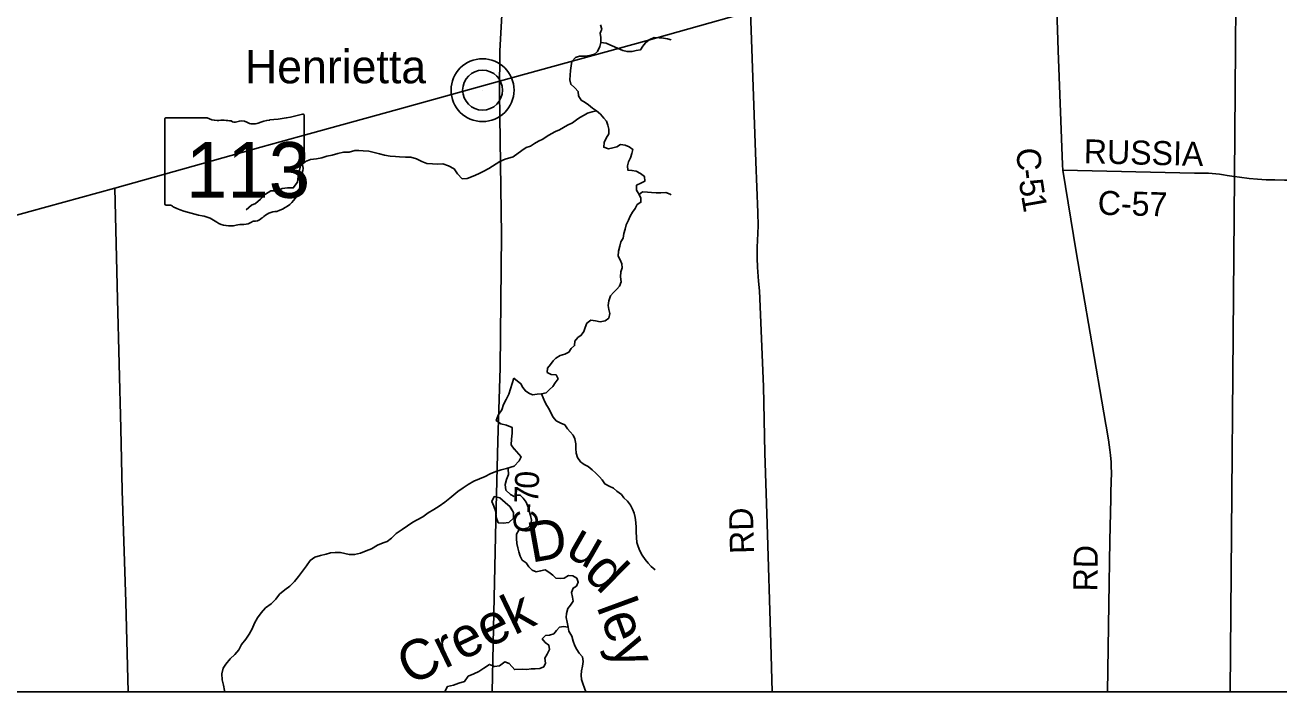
# Model space of a CAD drawing. Extents: x 0 to 34, y 0 to 22.
# Drawn here: x 10.012 to 12.978, y 3.665 to 5.243 of the extents above; entities that cross this region are included whole.
import ezdxf

# ---------------------------------------------------------------- set-up
doc = ezdxf.new("R2010")
doc.units = 0
for name, color, linetype in [('GM_X_County_Road', 7, 'Continuous'), ('GM_X_County_Road_Text', 7, 'Continuous'), ('GM_X_Minor_Lake', 7, 'Continuous'), ('GM_X_Minor_River', 7, 'Continuous'), ('GM_X_Minor_River_Text', 7, 'Continuous'), ('GM_X_Rail_Line', 7, 'Continuous'), ('GM_X_State_Location', 7, 'Continuous'), ('GM_X_State_Route', 7, 'Continuous'), ('GM_X_State_Shield', 7, 'Continuous'), ('GM_X_Township_Road', 7, 'Continuous'), ('GM_X_Unincorporated', 7, 'Continuous'), ('GM_X_Unincorporated_Location', 7, 'Continuous'), ('GM_X_Unincorporated_Text', 7, 'Continuous'), ('SH_Cut_Line', 7, 'Continuous'), ('SH_Data', 7, 'Continuous')]:
    doc.layers.add(name, color=color, linetype=linetype)

msp = doc.modelspace()

# ---------------------------------------------------------------- linework, layer by layer
at = {"layer": 'GM_X_County_Road'}
msp.add_line((11.1347, 5.0822), (11.1343, 5.1101), dxfattribs=at)
for points in [[(11.1343, 5.1101), (11.1351, 5.1533), (11.1355, 5.1814), (11.1397, 5.2671), (11.1454, 5.3746), (11.1589, 5.5695), (11.169, 5.716), (11.1803, 5.869)], [(12.4669, 4.8999), (12.4662, 4.9125), (12.456, 5.1831), (12.4465, 5.4747)], [(11.7474, 4.6365), (11.7447, 4.6703), (11.7439, 4.6912), (11.7441, 4.7169), (11.7449, 4.7334), (11.7464, 4.7681), (11.7453, 4.7995), (11.7406, 4.9192), (11.7286, 5.2748)], [(11.1169, 3.6647), (11.1199, 3.8156), (11.1257, 4.0688), (11.1308, 4.2593), (11.1363, 4.4321), (11.139, 4.7464), (11.1347, 5.0822)], [(12.5686, 4.2973), (12.5314, 4.5135), (12.4987, 4.7059), (12.4669, 4.8999)], [(12.4669, 4.8999), (12.7786, 4.8928), (12.8113, 4.8921), (12.8293, 4.891), (12.8379, 4.89), (12.8473, 4.8886), (12.8559, 4.8872), (12.8666, 4.8856), (12.8709, 4.8847)], [(12.8709, 4.8847), (12.873, 4.8842), (12.8851, 4.8826), (12.9078, 4.8798), (12.9276, 4.8781), (12.9482, 4.877), (12.9683, 4.8763), (12.9914, 4.8756), (13.0164, 4.8758), (13.2598, 4.873), (13.3933, 4.8716), (13.9038, 4.864)], [(11.7794, 3.6647), (11.7765, 3.7804), (11.7678, 4.0629), (11.7621, 4.2308), (11.759, 4.3872), (11.7492, 4.6139), (11.7474, 4.6365)], [(12.5807, 4.1379), (12.5821, 4.1839), (12.5816, 4.1974), (12.5812, 4.2084), (12.5796, 4.225), (12.5781, 4.2379), (12.5752, 4.2611), (12.5693, 4.2934), (12.5686, 4.2973)], [(12.5727, 3.6647), (12.5761, 3.8727), (12.5783, 4.022), (12.5803, 4.1228), (12.5807, 4.1379)]]:
    msp.add_lwpolyline(points, dxfattribs=at)
at = {"layer": 'GM_X_Minor_Lake'}
for points in [[(11.1598, 4.1023), (11.1475, 4.1132), (11.135, 4.1244), (11.1221, 4.1272), (11.1167, 4.1155), (11.1211, 4.104), (11.1255, 4.0907), (11.1269, 4.0781), (11.1314, 4.0649)], [(11.1594, 4.1027), (11.1475, 4.1132), (11.135, 4.1244), (11.1221, 4.1272), (11.1167, 4.1155), (11.1211, 4.104), (11.1255, 4.0907), (11.1269, 4.0781), (11.1313, 4.0651)], [(11.1312, 4.065), (11.1435, 4.0642), (11.1564, 4.0656), (11.1679, 4.0757), (11.1677, 4.089), (11.1595, 4.1028)], [(11.1314, 4.0649), (11.1435, 4.0642), (11.1564, 4.0656), (11.1679, 4.0757), (11.1677, 4.089), (11.1598, 4.1023)]]:
    msp.add_lwpolyline(points, dxfattribs=at)
at = {"layer": 'GM_X_Minor_River'}
for points in [[(11.3737, 5.2431), (11.3763, 5.2329), (11.3729, 5.2234), (11.3745, 5.2131), (11.3741, 5.2017), (11.3719, 5.1919), (11.3666, 5.1801), (11.359, 5.174), (11.3481, 5.1709), (11.3371, 5.169), (11.3238, 5.1694), (11.3144, 5.1659), (11.3057, 5.1568), (11.3038, 5.1466), (11.3027, 5.1352), (11.3016, 5.1242), (11.3008, 5.1135), (11.3031, 5.1029), (11.3123, 5.0946), (11.3202, 5.0858), (11.3214, 5.0752), (11.3275, 5.0654), (11.337, 5.0597), (11.3453, 5.0544), (11.3544, 5.0464), (11.3639, 5.04), (11.3734, 5.032), (11.3814, 5.0229), (11.3878, 5.0153), (11.3909, 5.0062), (11.3932, 4.9963), (11.3928, 4.9853), (11.3868, 4.9751), (11.3819, 4.9648), (11.3812, 4.9538), (11.3922, 4.9504), (11.4024, 4.9523), (11.4122, 4.955), (11.4209, 4.9603), (11.4319, 4.9588), (11.4414, 4.955), (11.4497, 4.9486), (11.4479, 4.9387), (11.4445, 4.9288), (11.44, 4.9193), (11.4369, 4.9098), (11.4381, 4.8992), (11.4476, 4.8988), (11.4578, 4.897), (11.4681, 4.8913), (11.4772, 4.8848), (11.4779, 4.8734), (11.4685, 4.8685), (11.4587, 4.8639), (11.4587, 4.8518), (11.4648, 4.8423), (11.4689, 4.8336), (11.469, 4.8237), (11.4603, 4.818), (11.4554, 4.8085), (11.4489, 4.8005), (11.4433, 4.7906), (11.4399, 4.7811), (11.4342, 4.7705), (11.432, 4.7595), (11.4286, 4.75), (11.4271, 4.7382), (11.4211, 4.7298), (11.4188, 4.7196), (11.4158, 4.7078), (11.4151, 4.696), (11.4197, 4.6877), (11.4235, 4.6778), (11.4243, 4.6683), (11.4212, 4.6592), (11.4209, 4.6474), (11.4224, 4.6349), (11.4187, 4.6247), (11.4119, 4.6178), (11.4043, 4.6098), (11.3968, 4.6019), (11.3934, 4.5905), (11.3919, 4.5791), (11.3934, 4.5696), (11.3957, 4.5601), (11.3931, 4.5495), (11.3848, 4.5426), (11.3727, 4.5407), (11.3617, 4.5426), (11.3503, 4.5448), (11.3408, 4.5372), (11.3374, 4.5273), (11.3341, 4.5175), (11.328, 4.5087), (11.3197, 4.5034), (11.3129, 4.4947), (11.3122, 4.4844), (11.3042, 4.4776), (11.2982, 4.4688), (11.2891, 4.4639)], [(11.3741, 5.2017), (11.3864, 5.1999), (11.3955, 5.196), (11.4064, 5.1914), (11.4155, 5.1872), (11.4261, 5.183), (11.4363, 5.1803), (11.4481, 5.1802), (11.4579, 5.1825), (11.4682, 5.1843), (11.4735, 5.1927), (11.4796, 5.201), (11.4883, 5.2078), (11.5001, 5.2134), (11.5122, 5.213), (11.5221, 5.2118), (11.5319, 5.2106), (11.5404, 5.2083)], [(11.3639, 5.04), (11.3539, 5.0379), (11.3429, 5.0342), (11.3346, 5.0293), (11.3243, 5.024), (11.3163, 5.0187), (11.3068, 5.0115), (11.2951, 5.0063), (11.2856, 5.0006), (11.2761, 4.9946), (11.2666, 4.9912), (11.2567, 4.9856), (11.2472, 4.9799), (11.2373, 4.9731), (11.2271, 4.9679), (11.2172, 4.9626), (11.2081, 4.9566), (11.1979, 4.9528), (11.1876, 4.9464), (11.1671, 4.9313)], [(10.5353, 4.8057), (10.5476, 4.8169), (10.5572, 4.821), (10.5694, 4.8307), (10.5806, 4.8427), (10.5933, 4.851), (10.607, 4.8504), (10.62, 4.8563), (10.6329, 4.8577), (10.6466, 4.8575), (10.6567, 4.8711), (10.6583, 4.8844), (10.6604, 4.8965), (10.664, 4.9094), (10.6755, 4.9199), (10.6877, 4.9247), (10.7014, 4.9261), (10.714, 4.929), (10.7262, 4.9326), (10.7388, 4.9347), (10.7522, 4.9388), (10.7655, 4.942), (10.7789, 4.9423), (10.7922, 4.9459), (10.8017, 4.9458), (10.8116, 4.9449), (10.8253, 4.9444), (10.8378, 4.9416), (10.8503, 4.938), (10.8625, 4.9352), (10.8757, 4.9327), (10.8887, 4.9322), (10.8982, 4.931), (10.9119, 4.9304), (10.9248, 4.9303), (10.9381, 4.9267), (10.9505, 4.9197), (10.9626, 4.915), (10.9756, 4.9145), (10.9874, 4.9139), (11.0003, 4.9142), (11.0135, 4.9094), (11.0272, 4.9028), (11.035, 4.8906), (11.0463, 4.8794), (11.0581, 4.8797), (11.0718, 4.8852), (11.0845, 4.8911), (11.0959, 4.8967), (11.1093, 4.9034), (11.1354, 4.9198), (11.1476, 4.9253), (11.1667, 4.9313)], [(11.4648, 4.8423), (11.4724, 4.8483), (11.4842, 4.8475), (11.494, 4.8467), (11.505, 4.8458), (11.516, 4.8462), (11.5281, 4.8469), (11.538, 4.8427), (11.5404, 4.8414)], [(11.2891, 4.4639), (11.2781, 4.4608), (11.2679, 4.4547), (11.2611, 4.4479), (11.2551, 4.4395), (11.2479, 4.4308), (11.2472, 4.4209), (11.2566, 4.416), (11.2684, 4.4152), (11.273, 4.4054), (11.2658, 4.3963), (11.2605, 4.3875), (11.2526, 4.3803), (11.2446, 4.3727), (11.234, 4.3704), (11.2238, 4.3692), (11.2124, 4.3677), (11.2037, 4.3715), (11.1957, 4.3772), (11.1893, 4.3855), (11.1851, 4.3942), (11.1685, 4.4069)], [(11.1692, 4.2396), (11.162, 4.2495), (11.1626, 4.2631), (11.1646, 4.2768), (11.1648, 4.2905), (11.1512, 4.2963), (11.1375, 4.2995), (11.1266, 4.3069), (11.1317, 4.3201), (11.1398, 4.3326), (11.1441, 4.3451), (11.1504, 4.3564), (11.1566, 4.3692), (11.1687, 4.4069)], [(11.234, 4.3704), (11.2374, 4.3607), (11.2416, 4.3516), (11.2465, 4.3424), (11.2521, 4.3337), (11.2566, 4.3238), (11.2611, 4.3147), (11.2687, 4.3063), (11.2792, 4.3009), (11.2887, 4.2971), (11.2951, 4.2872), (11.3015, 4.2799), (11.3087, 4.2727), (11.3124, 4.2639), (11.315, 4.2521), (11.3154, 4.2407), (11.3161, 4.2297), (11.3191, 4.2199), (11.3258, 4.2096), (11.3345, 4.2031), (11.3443, 4.1981), (11.3538, 4.1905), (11.3621, 4.1824), (11.3708, 4.1737), (11.3772, 4.1664), (11.3836, 4.1569), (11.3938, 4.1515), (11.404, 4.1469), (11.4123, 4.1401), (11.4229, 4.1317), (11.4285, 4.124), (11.4376, 4.116), (11.4443, 4.1065), (11.4489, 4.0974), (11.453, 4.0875), (11.4556, 4.0776), (11.4567, 4.0654), (11.4581, 4.0541), (11.4577, 4.0438), (11.4584, 4.0305), (11.4595, 4.0187), (11.4621, 4.0089), (11.4666, 3.9986), (11.4719, 3.9887), (11.479, 3.978), (11.4862, 3.9693), (11.4934, 3.9616), (11.5024, 3.9536)], [(11.1694, 4.1991), (11.1811, 4.2114), (11.1857, 4.2212), (11.1692, 4.24)], [(10.4831, 3.6647), (10.4837, 3.6685), (10.4812, 3.6807), (10.4787, 3.6936), (10.4773, 3.7073), (10.4809, 3.7206), (10.4871, 3.7304), (10.4971, 3.7428), (10.5087, 3.7533), (10.5176, 3.7646), (10.5242, 3.7767), (10.5342, 3.7899), (10.5423, 3.8015), (10.5493, 3.8144), (10.5548, 3.8272), (10.5618, 3.8401), (10.5703, 3.8517), (10.5811, 3.8634), (10.5942, 3.8735), (10.605, 3.884), (10.6142, 3.8957), (10.6265, 3.9066), (10.6388, 3.9148), (10.6496, 3.9261), (10.6589, 3.9381), (10.6685, 3.9509), (10.6778, 3.9633), (10.6863, 3.9754), (10.6974, 3.984), (10.7112, 3.9876), (10.7241, 3.9909), (10.7345, 3.9938), (10.7459, 3.9948), (10.758, 3.9947), (10.7789, 3.9903), (10.7918, 3.9897), (10.8056, 3.993), (10.819, 3.9989), (10.8319, 4.0033), (10.8457, 4.0123), (10.8595, 4.0178), (10.8691, 4.0211), (10.8787, 4.0286), (10.8902, 4.0399), (10.9044, 4.0492), (10.917, 4.0582), (10.9293, 4.0664), (10.9397, 4.0723), (10.9534, 4.079), (10.9661, 4.0887), (10.9791, 4.0966), (10.9918, 4.1044), (11.0048, 4.1138), (11.0167, 4.1235), (11.0263, 4.131), (11.0363, 4.1388), (11.0482, 4.1478), (11.0601, 4.156), (11.0735, 4.1639), (11.0869, 4.169), (11.1003, 4.1749), (11.1125, 4.1809), (11.1255, 4.1864), (11.1381, 4.1901), (11.1507, 4.1934), (11.1693, 4.1991)], [(11.1553, 4.1947), (11.1553, 4.1925), (11.1555, 4.1796), (11.1512, 4.1671), (11.1476, 4.1558), (11.1497, 4.1421), (11.1606, 4.1317), (11.1694, 4.1274)], [(11.1695, 4.1274), (11.1736, 4.1302), (11.1834, 4.1305), (11.1902, 4.1232), (11.1974, 4.1141), (11.2019, 4.1023), (11.2049, 4.0928), (11.2079, 4.0825), (11.2105, 4.0715), (11.2085, 4.0605), (11.2013, 4.053), (11.1918, 4.0511), (11.1805, 4.0474), (11.1747, 4.0383), (11.1747, 4.0276), (11.1758, 4.0159), (11.1776, 4.0056), (11.1802, 3.9965), (11.1832, 3.9862), (11.1881, 3.9767), (11.1972, 3.9702), (11.204, 3.9611), (11.2115, 3.9527), (11.2213, 3.9492), (11.2316, 3.9511), (11.2426, 3.9537), (11.2509, 3.9483), (11.2603, 3.9411), (11.2679, 3.9342), (11.2781, 3.9334), (11.2876, 3.9341), (11.2974, 3.9405), (11.308, 3.9393), (11.3171, 3.9343), (11.3209, 3.9248), (11.317, 3.9154), (11.3087, 3.9105), (11.3048, 3.8999), (11.3071, 3.8892), (11.3085, 3.8797), (11.3024, 3.8699), (11.2964, 3.8619), (11.2929, 3.8502), (11.2925, 3.8407), (11.2943, 3.8297), (11.2969, 3.8183)], [(11.2969, 3.8183), (11.2856, 3.8195), (11.2761, 3.8176), (11.2692, 3.8104), (11.2628, 3.8025), (11.2525, 3.7987), (11.2431, 3.798), (11.2354, 3.7901), (11.2426, 3.7817), (11.2509, 3.7756), (11.2524, 3.7653), (11.247, 3.7543), (11.2417, 3.7445), (11.2435, 3.7327), (11.239, 3.724), (11.2295, 3.7202), (11.2189, 3.7192), (11.209, 3.7192), (11.1992, 3.7181), (11.1886, 3.7189), (11.1705, 3.7175)], [(11.2969, 3.8183), (11.2988, 3.8088), (11.3056, 3.797), (11.3085, 3.7852), (11.313, 3.7742), (11.3175, 3.7654), (11.3228, 3.7566), (11.3307, 3.7475), (11.3326, 3.7365), (11.331, 3.7255), (11.3287, 3.7145), (11.3279, 3.7046), (11.3286, 3.694), (11.3316, 3.6845), (11.3357, 3.6734), (11.3387, 3.6647)], [(11.0055, 3.6647), (11.0052, 3.6657), (11.0118, 3.6778), (11.0255, 3.6807), (11.0385, 3.6851), (11.0519, 3.6895), (11.0604, 3.7019), (11.0734, 3.7078), (11.0853, 3.713), (11.0975, 3.7212), (11.1106, 3.7298), (11.1223, 3.7247), (11.1345, 3.7261), (11.1468, 3.7362), (11.157, 3.7319), (11.1707, 3.7169)]]:
    msp.add_lwpolyline(points, dxfattribs=at)
at = {"layer": 'GM_X_Rail_Line'}
msp.add_lwpolyline([(8.8581, 3.6647), (12.8629, 3.6647), (12.8728, 4.8847), (12.8785, 5.5987), (12.8807, 5.8723), (12.3749, 5.8767), (11.5798, 5.8739), (11.1801, 5.8696), (11.0537, 5.8733), (11.0032, 5.8713), (10.9911, 5.8708), (10.9756, 5.8711), (10.9097, 5.8721), (10.8846, 5.8725), (10.8428, 5.8725), (10.4718, 5.8765), (9.7013, 5.8954)], dxfattribs=at)
msp.add_lwpolyline([(12.8629, 3.6647), (14.1135, 3.6647), (14.1135, 5.8645), (13.5036, 5.8681), (13.384, 5.8688), (13.2678, 5.8695), (12.8807, 5.8723), (12.8785, 5.5987), (12.8728, 4.8847)], close=True, dxfattribs=at)
at = {"layer": 'GM_X_State_Route'}
for points in [[(11.5825, 5.234), (11.7286, 5.2748), (11.8514, 5.3096)], [(11.1343, 5.1101), (11.4811, 5.2057), (11.5825, 5.234)], [(10.6841, 4.9854), (10.8928, 5.043), (11.1343, 5.1101)], [(10.0234, 4.8016), (10.2247, 4.857), (10.5702, 4.9539), (10.6841, 4.9854)], [(9.3787, 4.6278), (9.4038, 4.6349), (9.4337, 4.6431), (9.4636, 4.6515), (9.485, 4.6571), (9.6514, 4.702), (9.9026, 4.7683), (10.0234, 4.8016)]]:
    msp.add_lwpolyline(points, dxfattribs=at)
at = {"layer": 'GM_X_State_Shield'}
for p, q in [((10.3431, 5.0201), (10.3431, 4.82)), ((10.4428, 5.0236), (10.3463, 5.0236)), ((10.6726, 4.9238), (10.6726, 5.0285)), ((10.6726, 4.9239), (10.6726, 4.9238))]:
    msp.add_line(p, q, dxfattribs=at)
for centre, major_axis, start_param, end_param in [((10.3468, 5.0205), (0.00382, 0), 1.712693, 3.28349), ((10.4658, 5.0468), (0.037, 0), 4.042523, 4.731795), ((10.4781, 4.9112), (0.133, 0), 1.404758, 1.657858), ((10.5083, 5.0216), (0.0107, 0), 3.836095, 5.185415), ((10.524, 4.9984), (0.0222, 0), 0.950623, 2.079405), ((10.5526, 5.0302), (0.0267, 0), 4.081561, 5.145723), ((10.5998, 4.9624), (0.0703, 0), 1.699011, 2.107814), ((10.5552, 5.2964), (0.3495, 0), 4.814394, 5.042369), ((10.669, 5.0289), (0.00367, 0), 6.141152, 7.989035), ((10.6687, 4.9234), (0.00393, 0), 5.05454, 6.418171), ((10.6718, 4.9161), (0.00568, 0), 1.883978, 3.671073), ((10.6357, 4.9029), (0.0341, 0), 5.934695, 6.695948), ((10.5748, 4.8667), (0.0874, 0), 5.101752, 6.440018), ((10.6858, 4.88), (0.0248, 0), 2.387724, 3.262537), ((10.3469, 4.8196), (0.00385, 0), 3.00124, 4.508301), ((10.3475, 4.84), (0.0294, 0), 4.665946, 4.897461), ((10.3535, 4.8084), (0.0106, 0), 0.519207, 1.627899), ((10.4873, 4.9882), (0.2524, 0), 4.195997, 4.488961), ((10.412, 4.7301), (0.079, 0), 0.823519, 1.323587), ((10.4975, 4.8075), (0.0501, 0), 4.026481, 4.996735), ((10.5301, 4.7925), (0.0267, 0), 4.691044, 5.507374), ((10.5542, 4.7731), (0.00752, 0), 1.147584, 2.315152), ((10.551, 4.8006), (0.0282, 0), 4.937069, 5.64225), ((10.6117, 4.7638), (0.0479, 0), 1.647645, 2.488434), ((10.5264, 4.7383), (0.0412, 0), 1.495662, 1.94098)]:
    msp.add_ellipse(centre, major_axis=major_axis, ratio=0.8, start_param=start_param, end_param=end_param, dxfattribs=at)
at = {"layer": 'GM_X_Township_Road'}
msp.add_lwpolyline([(10.2557, 3.6647), (10.2506, 3.8773), (10.2422, 4.1416), (10.2384, 4.2881), (10.2307, 4.5944), (10.2247, 4.857)], dxfattribs=at)
at = {"layer": 'GM_X_Unincorporated'}
for radius in [0.0744, 0.0472]:
    msp.add_circle((11.0944, 5.0889), radius, dxfattribs=at)
at = {"layer": 'GM_X_Unincorporated_Location'}
msp.add_line((11.0944, 5.0889), (11.0944, 5.0889), dxfattribs=at)
at = {"layer": 'SH_Cut_Line'}
msp.add_lwpolyline([(8.8581, 3.6647), (14.1135, 3.6647)], dxfattribs=at)
at = {"layer": 'SH_Data'}
msp.add_line((7.3135, 3.6647), (14.1135, 3.6647), dxfattribs=at)

# ---------------------------------------------------------------- texts
at = {"layer": 'GM_X_County_Road_Text'}
for s, height, rotation, p in [('RUSSIA', 0.05682, 358.646, (12.5162, 4.9159)), ('C', 0.0568, 272.1159, (12.3578, 4.9516)), ('-', 0.0568, 276.6831, (12.3599, 4.9001)), ('5', 0.0568, 278.5523, (12.3628, 4.8749)), ('1', 0.0568, 279.8926, (12.3683, 4.8388)), ('C-57', 0.05682, 358.6287, (12.5491, 4.794)), ('0', 0.0568, 87.9282, (11.2272, 4.1446)), ('7', 0.0568, 87.9702, (11.2259, 4.1096)), ('-', 0.0568, 88.1574, (11.2252, 4.0864)), ('RD', 0.05682, 91.4825, (11.7366, 3.9921)), ('C', 0.0568, 88.9618, (11.2243, 4.0399)), ('RD', 0.05682, 89.0127, (12.5483, 3.9022))]:
    msp.add_text(s, height=height, rotation=rotation, dxfattribs=at).set_placement(p)
at = {"layer": 'GM_X_Minor_River_Text'}
for s, height, rotation, p in [('D', 0.0947, 10.1769, (11.21, 3.9704)), ('u', 0.0947, 330.178, (11.2872, 3.9891)), ('d', 0.0947, 315.1787, (11.3303, 3.9419)), ('Creek', 0.09475, 25.6592, (10.9219, 3.6791)), ('ley', 0.09475, 290.1795, (11.3635, 3.8662))]:
    msp.add_text(s, height=height, rotation=rotation, dxfattribs=at).set_placement(p)
at = {"layer": 'GM_X_State_Location'}
for s, p in [('s', (10.5042, 4.9067)), ('r', (10.5041, 4.9067))]:
    msp.add_text(s, height=0.000189, dxfattribs=at).set_placement(p)
msp.add_text('113', height=0.000189, rotation=0, dxfattribs=at).set_placement((10.4373, 4.893))
at = {"layer": 'GM_X_State_Shield'}
msp.add_text('113', height=0.13184, dxfattribs=at).set_placement((10.3925, 4.8341))
at = {"layer": 'GM_X_Unincorporated_Text'}
msp.add_text('Henrietta', height=0.07898, rotation=0, dxfattribs=at).set_placement((10.5323, 5.1051))

doc.saveas('drawing.dxf')
